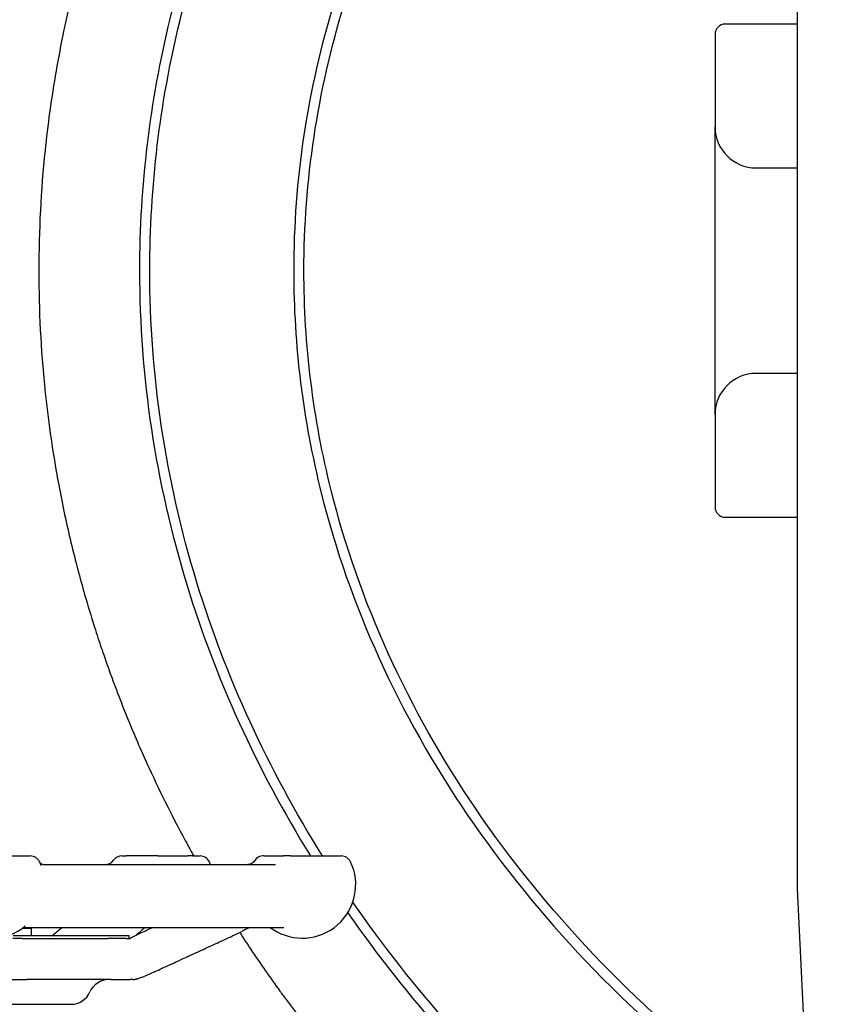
# Model space of a CAD drawing. Header units: inches. Extents: x 36 to 1719, y -84 to 1122.
# Tile 413 of 558: x 1424.87 to 1429.87, y 383.52 to 389.51. Entities that reach past the tile are written whole.
import ezdxf

# ---------------------------------------------------------------- set-up
doc = ezdxf.new("R2010")
doc.units = ezdxf.units.IN
doc.header["$LTSCALE"] = 48
doc.header["$MEASUREMENT"] = 0
doc.layers.add('Visible (ANSI)', color=7, linetype='Continuous', lineweight=30)

msp = doc.modelspace()

# ---------------------------------------------------------------- linework, layer by layer
at = {"layer": 'Visible (ANSI)'}
for p, q in [((1429.59912, 389.78743), (1429.59912, 386.18535)), ((1429.59912, 389.48639), (1429.16162, 389.48639)), ((1429.09912, 389.42389), (1429.09912, 388.86139)), ((1429.09912, 387.11139), (1429.09912, 388.86139)), ((1429.34912, 388.61139), (1429.59912, 388.61139)), ((1429.59912, 387.36139), (1429.34912, 387.36139)), ((1429.09912, 387.11139), (1429.09912, 386.54889)), ((1429.16162, 386.48639), (1429.59912, 386.48639)), ((1429.59912, 386.18535), (1429.59912, 384.22498)), ((1424.46062, 384.42539), (1424.93495, 384.42539)), ((1425.49156, 384.42539), (1425.52042, 384.42539)), ((1425.70949, 384.42539), (1425.52042, 384.42539)), ((1425.70949, 384.42539), (1425.89476, 384.42539)), ((1425.92338, 384.42539), (1425.89476, 384.42539)), ((1425.92338, 384.42539), (1425.96739, 384.42539)), ((1426.35639, 384.42539), (1426.35097, 384.42539)), ((1426.35639, 384.42539), (1426.47535, 384.42539)), ((1426.51771, 384.42539), (1426.47535, 384.42539)), ((1426.51771, 384.42539), (1426.82609, 384.42539)), ((1425.02524, 384.37289), (1426.4269, 384.37289)), ((1429.59912, 384.22498), (1429.68766, 382.37372)), ((1424.88733, 383.98639), (1424.94287, 383.98639)), ((1426.47762, 383.98789), (1424.89693, 383.98789)), ((1424.92836, 383.98789), (1424.92548, 383.98639)), ((1424.94287, 383.93852), (1424.94287, 383.98639)), ((1425.53662, 383.93852), (1424.83072, 383.93852)), ((1425.53662, 383.92305), (1425.53662, 383.93852)), ((1424.88622, 383.92289), (1424.82904, 383.92289)), ((1424.88622, 383.92289), (1425.40815, 383.92289)), ((1424.88622, 383.92289), (1425.40815, 383.92289)), ((1425.517, 383.92289), (1425.40815, 383.92289)), ((1424.67562, 383.67289), (1424.91398, 383.67289)), ((1425.42527, 383.67289), (1424.91398, 383.67289)), ((1425.42527, 383.67289), (1425.54291, 383.67289)), ((1425.55836, 383.67289), (1425.54291, 383.67289)), ((1425.55836, 383.67289), (1425.56921, 383.67289)), ((1424.0158, 383.52289), (1425.18242, 383.52289))]:
    msp.add_line(p, q, dxfattribs=at)
for centre, radius, start, end in [((1429.16162, 389.42389), 0.0625, 90, 180), ((1429.34912, 388.86139), 0.25, 180, 270), ((1429.34912, 387.11139), 0.25, 90, 180), ((1429.16162, 386.54889), 0.0625, 180, 270), ((1424.93495, 384.36289), 0.0625, 25.376934, 90), ((1425.49156, 384.36289), 0.0625, 90, 144.549457), ((1425.96739, 384.36289), 0.0625, 25.376934, 90), ((1426.35099, 384.36289), 0.0625, 90, 147.274302), ((1426.82609, 384.36289), 0.0625, 25.376934, 90), ((1424.69778, 384.25039), 0.325, 20.670713, 25.376934), ((1425.38973, 384.43539), 0.0625, 270, 324.549457), ((1425.73022, 384.25039), 0.325, 22.143221, 25.376934), ((1426.58892, 384.25039), 0.325, 237.004115, 25.376934), ((1424.69778, 384.25039), 0.325, 234.084412, 309.508636), ((1426.37789, 383.92539), 0.0625, 57.004115, 90), ((1425.73022, 384.25039), 0.325, 244.985169, 246.048721), ((1425.41162, 383.54789), 0.125, 90, 156.421822), ((1425.18249, 383.64789), 0.125, 270, 336.421822)]:
    msp.add_arc(centre, radius, start, end, dxfattribs=at)
for points, knots in [([(1426.58644, 392.54889), (1426.58339, 392.54491), (1426.58034, 392.54092), (1426.5773, 392.53694), (1426.5706, 392.52816), (1426.56392, 392.51937), (1426.55726, 392.51057), (1426.51388, 392.45325), (1426.47119, 392.39533), (1426.42925, 392.33685), (1426.42296, 392.3281), (1426.4167, 392.31932), (1426.41045, 392.31054), (1426.36468, 392.24622), (1426.31982, 392.18123), (1426.27594, 392.11566), (1426.23397, 392.05296), (1426.19283, 391.98964), (1426.15256, 391.92571), (1426.14706, 391.91698), (1426.14157, 391.90823), (1426.1361, 391.89947), (1426.09794, 391.83837), (1426.06057, 391.77672), (1426.02401, 391.71455), (1426.01895, 391.70593), (1426.0139, 391.69731), (1426.00887, 391.68868), (1425.9712, 391.62404), (1425.93441, 391.55884), (1425.89853, 391.49308), (1425.89312, 391.48316), (1425.88773, 391.47322), (1425.88235, 391.46327), (1425.84984, 391.40306), (1425.81809, 391.34238), (1425.78714, 391.2813), (1425.78309, 391.27331), (1425.77905, 391.2653), (1425.77503, 391.25729), (1425.74223, 391.192), (1425.71036, 391.12625), (1425.67946, 391.06012), (1425.67587, 391.05242), (1425.67228, 391.04471), (1425.66871, 391.037), (1425.63814, 390.97101), (1425.60853, 390.90464), (1425.57993, 390.83798), (1425.54759, 390.7626), (1425.51635, 390.6864), (1425.48632, 390.60958), (1425.48352, 390.60242), (1425.48073, 390.59525), (1425.47795, 390.58807), (1425.45124, 390.51912), (1425.42552, 390.44968), (1425.40085, 390.37989), (1425.39848, 390.37319), (1425.39612, 390.36649), (1425.39377, 390.35978), (1425.3697, 390.29107), (1425.34665, 390.22205), (1425.32468, 390.15285), (1425.29945, 390.07339), (1425.2755, 389.99331), (1425.25292, 389.91275), (1425.25141, 389.90735), (1425.2499, 389.90194), (1425.2484, 389.89653), (1425.22809, 389.82343), (1425.2089, 389.74996), (1425.19089, 389.67624), (1425.18973, 389.67149), (1425.18857, 389.66673), (1425.18742, 389.66198), (1425.16968, 389.58874), (1425.1531, 389.51528), (1425.1377, 389.44171), (1425.10429, 389.2821), (1425.07625, 389.12113), (1425.05375, 388.95897), (1425.0533, 388.95572), (1425.05285, 388.95247), (1425.05241, 388.94922), (1425.04183, 388.87222), (1425.03251, 388.79495), (1425.02445, 388.71743), (1424.99932, 388.47569), (1424.98651, 388.22975), (1424.98651, 387.98639)], [0.884133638, 0.884133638, 0.884133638, 0.884133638, 0.884381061, 0.884381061, 0.884381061, 0.884925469, 0.884925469, 0.884925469, 0.888469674, 0.888469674, 0.888469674, 0.889000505, 0.889000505, 0.889000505, 0.892888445, 0.892888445, 0.892888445, 0.89660663, 0.89660663, 0.89660663, 0.897114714, 0.897114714, 0.897114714, 0.90065937, 0.90065937, 0.90065937, 0.901150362, 0.901150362, 0.901150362, 0.904826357, 0.904826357, 0.904826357, 0.905380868, 0.905380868, 0.905380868, 0.908736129, 0.908736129, 0.908736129, 0.909175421, 0.909175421, 0.909175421, 0.912756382, 0.912756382, 0.912756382, 0.913173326, 0.913173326, 0.913173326, 0.9167421, 0.9167421, 0.9167421, 0.920777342, 0.920777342, 0.920777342, 0.921153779, 0.921153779, 0.921153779, 0.924770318, 0.924770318, 0.924770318, 0.925117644, 0.925117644, 0.925117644, 0.928674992, 0.928674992, 0.928674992, 0.932759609, 0.932759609, 0.932759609, 0.933033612, 0.933033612, 0.933033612, 0.936737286, 0.936737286, 0.936737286, 0.936976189, 0.936976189, 0.936976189, 0.940653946, 0.940653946, 0.940653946, 0.94863277, 0.94863277, 0.94863277, 0.94879269, 0.94879269, 0.94879269, 0.952580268, 0.952580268, 0.952580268, 0.964391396, 0.964391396, 0.964391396, 0.964391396]), ([(1427.37622, 392.54888), (1426.8298, 391.91718), (1426.39287, 391.21551), (1425.96409, 390.15961), (1425.86111, 389.84103), (1425.66101, 389.01492), (1425.59912, 388.50069), (1425.59912, 387.98639)], [-0.59234996, -0.59234996, -0.59234996, -0.59234996, -0.30592245, -0.30592245, -0.18621098, -0.18621098, 0, 0, 0, 0]), ([(1425.66162, 387.98639), (1425.66162, 388.49569), (1425.7229, 389.00495), (1425.92111, 389.82327), (1426.02313, 390.1389), (1426.45458, 391.20138), (1426.90019, 391.91143), (1427.45911, 392.54889)], [0, 0, 0, 0, 0.18621098, 0.18621098, 0.30592245, 0.30592245, 0.59859422, 0.59859422, 0.59859422, 0.59859422]), ([(1426.20843, 383.95963), (1426.23086, 383.925), (1426.25354, 383.89057), (1426.27646, 383.85634), (1426.33373, 383.7708), (1426.39273, 383.68613), (1426.4534, 383.60243), (1426.4597, 383.59374), (1426.46602, 383.58506), (1426.47236, 383.57638), (1426.53613, 383.4891), (1426.60163, 383.40299), (1426.6687, 383.3182), (1426.67568, 383.30937), (1426.68269, 383.30055), (1426.68971, 383.29174), (1426.83203, 383.11325), (1426.98134, 382.94059), (1427.13655, 382.77427), (1427.14476, 382.76548), (1427.15298, 382.7567), (1427.16122, 382.74795), (1427.23559, 382.66889), (1427.31129, 382.59128), (1427.3882, 382.51516), (1427.39677, 382.50667), (1427.40536, 382.49821), (1427.41397, 382.48976), (1427.50636, 382.39902), (1427.60045, 382.31044), (1427.69601, 382.22408), (1427.77104, 382.15626), (1427.84726, 382.08955), (1427.92459, 382.024), (1427.93318, 382.01672), (1427.94178, 382.00945), (1427.9504, 382.0022), (1427.95773, 381.99602), (1427.96508, 381.98985), (1427.97244, 381.9837), (1428.05004, 381.91877), (1428.12873, 381.85499), (1428.20842, 381.79241), (1428.21709, 381.7856), (1428.22577, 381.77881), (1428.23446, 381.77203), (1428.41972, 381.62753), (1428.61031, 381.48948), (1428.80501, 381.35829), (1428.81413, 381.35215), (1428.82326, 381.34602), (1428.83239, 381.33991), (1428.92635, 381.27703), (1429.02121, 381.21577), (1429.11687, 381.15613), (1429.12608, 381.15039), (1429.13529, 381.14466), (1429.14452, 381.13895), (1429.24231, 381.0784), (1429.3409, 381.01954), (1429.44018, 380.96239), (1429.53975, 380.90507), (1429.64033, 380.84928), (1429.74181, 380.79503), (1429.7506, 380.79034), (1429.7594, 380.78565), (1429.7682, 380.78098), (1429.86238, 380.73097), (1429.95734, 380.68229), (1430.05299, 380.63496), (1430.06158, 380.63071), (1430.07017, 380.62647), (1430.07877, 380.62224), (1430.2808, 380.52292), (1430.48591, 380.42959), (1430.69334, 380.34236), (1430.70148, 380.33893), (1430.70963, 380.33551), (1430.71778, 380.33211), (1430.7673, 380.31142), (1430.81694, 380.29107), (1430.8667, 380.27108), (1430.91827, 380.25036), (1430.96996, 380.23001), (1431.02177, 380.21003), (1431.02957, 380.20703), (1431.03737, 380.20403), (1431.04517, 380.20104), (1431.09324, 380.18262), (1431.14141, 380.16453), (1431.18967, 380.14675), (1431.25694, 380.12197), (1431.32439, 380.09781), (1431.39199, 380.07428), (1431.49191, 380.03949), (1431.59236, 380.006), (1431.69326, 379.97381), (1431.69996, 379.97167), (1431.70667, 379.96953), (1431.71338, 379.9674), (1431.8203, 379.93349), (1431.92772, 379.90105), (1432.03556, 379.87007), (1432.04173, 379.86829), (1432.0479, 379.86653), (1432.05407, 379.86476), (1432.27822, 379.80075), (1432.50412, 379.74308), (1432.73139, 379.6917), (1432.73647, 379.69055), (1432.74155, 379.6894), (1432.74664, 379.68826), (1432.85885, 379.66304), (1432.97138, 379.63935), (1433.08414, 379.6172), (1433.08871, 379.6163), (1433.09327, 379.61541), (1433.09783, 379.61451), (1433.22011, 379.59063), (1433.34267, 379.56855), (1433.4654, 379.54826), (1433.57016, 379.53095), (1433.67516, 379.51492), (1433.78035, 379.50019), (1433.78376, 379.49971), (1433.78716, 379.49924), (1433.79057, 379.49876), (1433.90113, 379.48337), (1434.01191, 379.46939), (1434.12287, 379.45685), (1434.12566, 379.45653), (1434.12844, 379.45622), (1434.13122, 379.4559), (1434.3575, 379.43046), (1434.58451, 379.41094), (1434.8119, 379.39732), (1434.8134, 379.39723), (1434.81491, 379.39714), (1434.81641, 379.39705), (1434.93011, 379.39028), (1435.0439, 379.38499), (1435.15774, 379.38118), (1435.15858, 379.38115), (1435.15943, 379.38112), (1435.16028, 379.38109), (1435.30618, 379.37623), (1435.45216, 379.3738), (1435.59812, 379.37379), (1435.68172, 379.37378), (1435.76533, 379.37457), (1435.84893, 379.37615), (1435.8494, 379.37616), (1435.84988, 379.37617), (1435.85036, 379.37618), (1435.96465, 379.37836), (1436.07893, 379.38202), (1436.19314, 379.38718), (1436.19425, 379.38723), (1436.19536, 379.38728), (1436.19647, 379.38733), (1436.42457, 379.39768), (1436.65238, 379.41397), (1436.87948, 379.43619), (1436.88186, 379.43642), (1436.88423, 379.43665), (1436.88661, 379.43689), (1436.9982, 379.44787), (1437.10961, 379.46028), (1437.22082, 379.47412), (1437.22387, 379.4745), (1437.22692, 379.47488), (1437.22996, 379.47527), (1437.39643, 379.49611), (1437.56255, 379.52018), (1437.72813, 379.54748), (1437.78493, 379.55685), (1437.84169, 379.5666), (1437.8984, 379.57674), (1437.90266, 379.5775), (1437.90692, 379.57826), (1437.91117, 379.57903), (1438.01907, 379.59842), (1438.12678, 379.61921), (1438.23425, 379.6414), (1438.23896, 379.64237), (1438.24366, 379.64335), (1438.24837, 379.64432), (1438.46604, 379.68952), (1438.68268, 379.74046), (1438.89779, 379.79713), (1438.90341, 379.79862), (1438.90904, 379.8001), (1438.91466, 379.80159), (1439.01835, 379.82907), (1439.12169, 379.85788), (1439.22461, 379.88803), (1439.23077, 379.88984), (1439.23693, 379.89165), (1439.24309, 379.89346), (1439.43114, 379.94887), (1439.61779, 380.00873), (1439.80267, 380.07303), (1439.82403, 380.08046), (1439.84539, 380.08796), (1439.86672, 380.09551), (1439.87411, 380.09813), (1439.8815, 380.10075), (1439.88888, 380.10338), (1439.92883, 380.11762), (1439.96873, 380.13207), (1440.00857, 380.14675), (1440.0665, 380.16809), (1440.1243, 380.18989), (1440.18196, 380.21215), (1440.18984, 380.21519), (1440.19772, 380.21825), (1440.2056, 380.22131), (1440.24762, 380.23764), (1440.28956, 380.25421), (1440.33143, 380.27103), (1440.48886, 380.3343), (1440.64511, 380.40104), (1440.79985, 380.47124), (1440.80824, 380.47504), (1440.81663, 380.47886), (1440.82502, 380.48269), (1440.91773, 380.52502), (1441.0099, 380.56859), (1441.10144, 380.6134), (1441.10999, 380.61758), (1441.11854, 380.62178), (1441.12709, 380.62599), (1441.32118, 380.7216), (1441.51244, 380.82276), (1441.70021, 380.92932), (1441.70922, 380.93444), (1441.71822, 380.93956), (1441.72721, 380.9447), (1441.73626, 380.94987), (1441.74531, 380.95506), (1441.75434, 380.96025), (1441.83545, 381.0069), (1441.91612, 381.0547), (1441.99626, 381.10362), (1442.00553, 381.10928), (1442.01479, 381.11495), (1442.02405, 381.12064), (1442.2087, 381.23415), (1442.3905, 381.35368), (1442.56844, 381.47899), (1442.57765, 381.48548), (1442.58685, 381.49198), (1442.59603, 381.49849), (1442.67938, 381.5576), (1442.76187, 381.61799), (1442.84341, 381.67961), (1442.85244, 381.68643), (1442.86145, 381.69327), (1442.87046, 381.70012), (1442.99097, 381.79185), (1443.10937, 381.88629), (1443.22534, 381.98332), (1443.2734, 382.02352), (1443.32105, 382.06417), (1443.36826, 382.10526), (1443.37697, 382.11284), (1443.38566, 382.12043), (1443.39434, 382.12804), (1443.4296, 382.15895), (1443.46462, 382.1901), (1443.49938, 382.2215), (1443.53891, 382.2572), (1443.5782, 382.29328), (1443.61721, 382.32974), (1443.62585, 382.3378), (1443.63447, 382.34589), (1443.64307, 382.35399), (1443.79622, 382.49817), (1443.94517, 382.64816), (1444.08901, 382.80368), (1444.09679, 382.81209), (1444.10455, 382.82052), (1444.1123, 382.82896), (1444.17961, 382.9023), (1444.24578, 382.97685), (1444.31072, 383.05257), (1444.31785, 383.06089), (1444.32497, 383.06923), (1444.33207, 383.07758), (1444.47306, 383.24325), (1444.60823, 383.41465), (1444.73593, 383.59016), (1444.7419, 383.59836), (1444.74785, 383.60657), (1444.75379, 383.61479), (1444.81139, 383.69457), (1444.86749, 383.77523), (1444.92202, 383.85669), (1444.92662, 383.86356), (1444.93122, 383.87045), (1444.9358, 383.87734), (1444.94167, 383.88616), (1444.94752, 383.895), (1444.95335, 383.90384), (1445.07515, 384.08854), (1445.19016, 384.27922), (1445.29719, 384.47508), (1445.30228, 384.48441), (1445.30736, 384.49375), (1445.31242, 384.5031), (1445.31358, 384.50523), (1445.31473, 384.50737), (1445.31588, 384.5095), (1445.36502, 384.6005), (1445.41244, 384.69259), (1445.45803, 384.78569), (1445.4624, 384.79462), (1445.46676, 384.80356), (1445.4711, 384.81251), (1445.56828, 385.01293), (1445.65699, 385.21796), (1445.73638, 385.42661), (1445.73916, 385.43393), (1445.74193, 385.44125), (1445.74469, 385.44857), (1445.78292, 385.55), (1445.81895, 385.65227), (1445.8527, 385.75526), (1445.85477, 385.76158), (1445.85683, 385.7679), (1445.85889, 385.77423), (1445.86415, 385.79043), (1445.86935, 385.80666), (1445.8745, 385.8229), (1445.93717, 386.02055), (1445.99184, 386.22214), (1446.03753, 386.42513), (1446.03849, 386.42939), (1446.03945, 386.43366), (1446.0404, 386.43792), (1446.06454, 386.54606), (1446.08617, 386.65473), (1446.10527, 386.76379), (1446.10591, 386.76745), (1446.10654, 386.77111), (1446.10718, 386.77477), (1446.13658, 386.94427), (1446.15985, 387.11473), (1446.17688, 387.28569), (1446.1771, 387.28793), (1446.17733, 387.29018), (1446.17755, 387.29243), (1446.18326, 387.35029), (1446.18825, 387.40821), (1446.19253, 387.46617), (1446.19266, 387.46784), (1446.19278, 387.46952), (1446.1929, 387.4712), (1446.20159, 387.59002), (1446.20728, 387.70901), (1446.20995, 387.828), (1446.20996, 387.8285), (1446.20997, 387.829), (1446.20998, 387.82949), (1446.21118, 387.8835), (1446.21176, 387.93751), (1446.21172, 387.9915), (1446.21172, 387.99728), (1446.21171, 388.00305), (1446.21169, 388.00883), (1446.21131, 388.12812), (1446.2079, 388.24768), (1446.20144, 388.36736), (1446.20136, 388.36882), (1446.20128, 388.37028), (1446.2012, 388.37174), (1446.19802, 388.42992), (1446.19412, 388.48813), (1446.18949, 388.54635), (1446.1893, 388.54867), (1446.18912, 388.55098), (1446.18893, 388.55329), (1446.17953, 388.67004), (1446.16718, 388.78701), (1446.15199, 388.90329), (1446.15144, 388.90745), (1446.15089, 388.91161), (1446.15034, 388.91577), (1446.14303, 388.971), (1446.13506, 389.0261), (1446.12647, 389.08104), (1446.12571, 389.08588), (1446.12495, 389.09072), (1446.12418, 389.09556), (1446.10615, 389.20929), (1446.08541, 389.32234), (1446.06203, 389.4346), (1446.06088, 389.44011), (1446.05973, 389.44562), (1446.05857, 389.45112), (1446.04735, 389.50434), (1446.03554, 389.55739), (1446.02315, 389.61024), (1446.02181, 389.61594), (1446.02047, 389.62164), (1446.01912, 389.62734), (1445.99273, 389.7387), (1445.96374, 389.84919), (1445.93227, 389.95872), (1445.93053, 389.96476), (1445.92879, 389.97079), (1445.92704, 389.97682), (1445.91203, 390.02857), (1445.89645, 390.08011), (1445.88033, 390.13141), (1445.87841, 390.13754), (1445.87647, 390.14367), (1445.87453, 390.1498), (1445.87401, 390.15144), (1445.87349, 390.15308), (1445.87297, 390.15471), (1445.82083, 390.31875), (1445.7628, 390.4814), (1445.69909, 390.64219), (1445.6964, 390.64897), (1445.6937, 390.65575), (1445.69099, 390.66253), (1445.64891, 390.76783), (1445.6044, 390.87231), (1445.55753, 390.97587), (1445.55409, 390.98345), (1445.55065, 390.99103), (1445.54719, 390.99861), (1445.47538, 391.15589), (1445.398, 391.31121), (1445.31589, 391.46327), (1445.28798, 391.51495), (1445.25953, 391.56625), (1445.23056, 391.61717), (1445.22537, 391.62629), (1445.22016, 391.63539), (1445.21494, 391.64449), (1445.16062, 391.73907), (1445.1045, 391.83228), (1445.04671, 391.92408), (1445.04103, 391.9331), (1445.03533, 391.9421), (1445.02962, 391.95109), (1444.99405, 392.00711), (1444.95785, 392.06259), (1444.92106, 392.11752), (1444.83054, 392.25268), (1444.73583, 392.38543), (1444.63728, 392.51546), (1444.63092, 392.52385), (1444.62454, 392.53223), (1444.61815, 392.5406), (1444.61603, 392.54336), (1444.61392, 392.54613), (1444.6118, 392.54889)], [0.0336355, 0.0336355, 0.0336355, 0.0336355, 0.03566856, 0.03566856, 0.03566856, 0.04074991, 0.04074991, 0.04074991, 0.04127777, 0.04127777, 0.04127777, 0.04658914, 0.04658914, 0.04658914, 0.04714254, 0.04714254, 0.04714254, 0.05835988, 0.05835988, 0.05835988, 0.05895287, 0.05895287, 0.05895287, 0.06430664, 0.06430664, 0.06430664, 0.06490359, 0.06490359, 0.06490359, 0.07131341, 0.07131341, 0.07131341, 0.07634635, 0.07634635, 0.07634635, 0.0769054, 0.0769054, 0.0769054, 0.07738144, 0.07738144, 0.07738144, 0.08240309, 0.08240309, 0.08240309, 0.08294936, 0.08294936, 0.08294936, 0.09459269, 0.09459269, 0.09459269, 0.09513789, 0.09513789, 0.09513789, 0.10074582, 0.10074582, 0.10074582, 0.10128573, 0.10128573, 0.10128573, 0.10700963, 0.10700963, 0.10700963, 0.11275034, 0.11275034, 0.11275034, 0.11324744, 0.11324744, 0.11324744, 0.11856647, 0.11856647, 0.11856647, 0.11904401, 0.11904401, 0.11904401, 0.13026344, 0.13026344, 0.13026344, 0.13070397, 0.13070397, 0.13070397, 0.13337959, 0.13337959, 0.13337959, 0.13615218, 0.13615218, 0.13615218, 0.13656938, 0.13656938, 0.13656938, 0.1391401, 0.1391401, 0.1391401, 0.14272373, 0.14272373, 0.14272373, 0.1480209, 0.1480209, 0.1480209, 0.14837299, 0.14837299, 0.14837299, 0.15398262, 0.15398262, 0.15398262, 0.15430347, 0.15430347, 0.15430347, 0.16595779, 0.16595779, 0.16595779, 0.16621847, 0.16621847, 0.16621847, 0.17197128, 0.17197128, 0.17197128, 0.17220403, 0.17220403, 0.17220403, 0.17844119, 0.17844119, 0.17844119, 0.18376497, 0.18376497, 0.18376497, 0.18393727, 0.18393727, 0.18393727, 0.18953187, 0.18953187, 0.18953187, 0.18967211, 0.18967211, 0.18967211, 0.20107999, 0.20107999, 0.20107999, 0.2011554, 0.2011554, 0.2011554, 0.20685941, 0.20685941, 0.20685941, 0.20690187, 0.20690187, 0.20690187, 0.21421232, 0.21421232, 0.21421232, 0.21839931, 0.21839931, 0.21839931, 0.21842317, 0.21842317, 0.21842317, 0.22414734, 0.22414734, 0.22414734, 0.22420302, 0.22420302, 0.22420302, 0.23563542, 0.23563542, 0.23563542, 0.23575502, 0.23575502, 0.23575502, 0.24137307, 0.24137307, 0.24137307, 0.24152707, 0.24152707, 0.24152707, 0.2499373, 0.2499373, 0.2499373, 0.25282253, 0.25282253, 0.25282253, 0.25303913, 0.25303913, 0.25303913, 0.25852898, 0.25852898, 0.25852898, 0.25876952, 0.25876952, 0.25876952, 0.26989104, 0.26989104, 0.26989104, 0.27018179, 0.27018179, 0.27018179, 0.2755452, 0.2755452, 0.2755452, 0.27586635, 0.27586635, 0.27586635, 0.28567132, 0.28567132, 0.28567132, 0.28680447, 0.28680447, 0.28680447, 0.28719684, 0.28719684, 0.28719684, 0.28931959, 0.28931959, 0.28931959, 0.29240651, 0.29240651, 0.29240651, 0.29282836, 0.29282836, 0.29282836, 0.29507964, 0.29507964, 0.29507964, 0.30354616, 0.30354616, 0.30354616, 0.30400537, 0.30400537, 0.30400537, 0.30908381, 0.30908381, 0.30908381, 0.30955834, 0.30955834, 0.30955834, 0.32033946, 0.32033946, 0.32033946, 0.32085665, 0.32085665, 0.32085665, 0.32137744, 0.32137744, 0.32137744, 0.32605172, 0.32605172, 0.32605172, 0.32659249, 0.32659249, 0.32659249, 0.33737949, 0.33737949, 0.33737949, 0.33793762, 0.33793762, 0.33793762, 0.34300169, 0.34300169, 0.34300169, 0.34356233, 0.34356233, 0.34356233, 0.35106694, 0.35106694, 0.35106694, 0.35417682, 0.35417682, 0.35417682, 0.35475044, 0.35475044, 0.35475044, 0.35708131, 0.35708131, 0.35708131, 0.35973214, 0.35973214, 0.35973214, 0.36031871, 0.36031871, 0.36031871, 0.37075509, 0.37075509, 0.37075509, 0.37131955, 0.37131955, 0.37131955, 0.37622199, 0.37622199, 0.37622199, 0.37676062, 0.37676062, 0.37676062, 0.38744916, 0.38744916, 0.38744916, 0.38794875, 0.38794875, 0.38794875, 0.39279609, 0.39279609, 0.39279609, 0.39320532, 0.39320532, 0.39320532, 0.39372884, 0.39372884, 0.39372884, 0.40465822, 0.40465822, 0.40465822, 0.40517867, 0.40517867, 0.40517867, 0.40529741, 0.40529741, 0.40529741, 0.41035956, 0.41035956, 0.41035956, 0.4108452, 0.4108452, 0.4108452, 0.42172023, 0.42172023, 0.42172023, 0.42210154, 0.42210154, 0.42210154, 0.4273815, 0.4273815, 0.4273815, 0.4277056, 0.4277056, 0.4277056, 0.42853567, 0.42853567, 0.42853567, 0.43863869, 0.43863869, 0.43863869, 0.43885089, 0.43885089, 0.43885089, 0.44423112, 0.44423112, 0.44423112, 0.44441151, 0.44441151, 0.44441151, 0.45277077, 0.45277077, 0.45277077, 0.45288061, 0.45288061, 0.45288061, 0.45570967, 0.45570967, 0.45570967, 0.4557915, 0.4557915, 0.4557915, 0.46159172, 0.46159172, 0.46159172, 0.46161608, 0.46161608, 0.46161608, 0.46424878, 0.46424878, 0.46424878, 0.46453046, 0.46453046, 0.46453046, 0.47034604, 0.47034604, 0.47034604, 0.47041699, 0.47041699, 0.47041699, 0.47324428, 0.47324428, 0.47324428, 0.47335656, 0.47335656, 0.47335656, 0.47902629, 0.47902629, 0.47902629, 0.47922909, 0.47922909, 0.47922909, 0.48192352, 0.48192352, 0.48192352, 0.48216098, 0.48216098, 0.48216098, 0.48774154, 0.48774154, 0.48774154, 0.48801533, 0.48801533, 0.48801533, 0.49066286, 0.49066286, 0.49066286, 0.49094865, 0.49094865, 0.49094865, 0.49653133, 0.49653133, 0.49653133, 0.496839, 0.496839, 0.496839, 0.49947929, 0.49947929, 0.49947929, 0.49979497, 0.49979497, 0.49979497, 0.49987938, 0.49987938, 0.49987938, 0.50833268, 0.50833268, 0.50833268, 0.50868936, 0.50868936, 0.50868936, 0.51423045, 0.51423045, 0.51423045, 0.51463629, 0.51463629, 0.51463629, 0.52306349, 0.52306349, 0.52306349, 0.52592741, 0.52592741, 0.52592741, 0.52644046, 0.52644046, 0.52644046, 0.53177537, 0.53177537, 0.53177537, 0.53229959, 0.53229959, 0.53229959, 0.53556516, 0.53556516, 0.53556516, 0.54360042, 0.54360042, 0.54360042, 0.54411893, 0.54411893, 0.54411893, 0.54429032, 0.54429032, 0.54429032, 0.54429032]), ([(1428.68085, 392.54885), (1428.32072, 392.2171), (1427.9997, 391.85934), (1427.29976, 390.90122), (1426.98195, 390.27351), (1426.61962, 389.08774), (1426.53662, 388.53709), (1426.53662, 387.98639)], [2.440284, 2.440284, 2.440284, 2.440284, 2.6248865, 2.6248865, 2.90825932, 2.90825932, 3.14159265, 3.14159265, 3.14159265, 3.14159265]), ([(1426.59912, 387.98639), (1426.59912, 388.53084), (1426.68116, 389.07525), (1427.03958, 390.24823), (1427.35409, 390.86964), (1428.06045, 391.83655), (1428.3958, 392.2069), (1428.77358, 392.54889)], [-3.14159265, -3.14159265, -3.14159265, -3.14159265, -2.90825932, -2.90825932, -2.6248865, -2.6248865, -2.43164993, -2.43164993, -2.43164993, -2.43164993]), ([(1426.59912, 387.98639), (1426.59912, 388.53084), (1426.68116, 389.07525), (1427.03958, 390.24823), (1427.35409, 390.86964), (1428.06044, 391.83654), (1428.39577, 392.20688), (1428.77354, 392.54886)], [-3.14159265, -3.14159265, -3.14159265, -3.14159265, -2.90825932, -2.90825932, -2.6248865, -2.6248865, -2.43165602, -2.43165602, -2.43165602, -2.43165602]), ([(1426.86561, 384.07991), (1427.22499, 383.56417), (1427.65331, 383.08435), (1428.72871, 382.12168), (1429.40307, 381.66071), (1430.96336, 380.84968), (1431.86528, 380.5209), (1433.7274, 380.0897), (1434.68602, 379.98304), (1436.67084, 379.99015), (1437.69678, 380.12034), (1439.63668, 380.61971), (1440.55233, 380.98412), (1442.23391, 381.93473), (1442.99545, 382.52646), (1444.22682, 383.85217), (1444.70928, 384.57769), (1445.3503, 386.05689), (1445.53403, 386.80157), (1445.631, 388.24427), (1445.56528, 388.94043), (1445.21678, 390.2901), (1444.93403, 390.9432), (1444.34147, 391.89958), (1444.09536, 392.23281), (1443.82198, 392.5488)], [-5.7866175, -5.7866175, -5.7866175, -5.7866175, -5.5678452, -5.5678452, -5.3015274, -5.3015274, -5.0017533, -5.0017533, -4.7077855, -4.7077855, -4.3927688, -4.3927688, -4.0838869, -4.0838869, -3.7672065, -3.7672065, -3.466689, -3.466689, -3.1938267, -3.1938267, -2.9434016, -2.9434016, -2.6925334, -2.6925334, -2.5492427, -2.5492427, -2.5492427, -2.5492427]), ([(1443.7391, 392.5488), (1444.02468, 392.22312), (1444.28083, 391.87878), (1444.87775, 390.91537), (1445.15791, 390.26813), (1445.50313, 388.93114), (1445.56819, 388.24178), (1445.47216, 386.81304), (1445.29023, 386.07546), (1444.65493, 384.60947), (1444.17655, 383.88989), (1442.95437, 382.57407), (1442.19798, 381.98621), (1440.52662, 381.04138), (1439.61606, 380.67893), (1437.68634, 380.18219), (1436.66552, 380.05263), (1434.69056, 380.04556), (1433.7367, 380.1517), (1431.88427, 380.58066), (1430.98727, 380.90769), (1429.43625, 381.7139), (1428.76625, 382.17196), (1427.68915, 383.13616), (1427.25704, 383.6224), (1426.89641, 384.14517)], [2.5429984, 2.5429984, 2.5429984, 2.5429984, 2.6925334, 2.6925334, 2.9434016, 2.9434016, 3.1938267, 3.1938267, 3.466689, 3.466689, 3.7672065, 3.7672065, 4.0838869, 4.0838869, 4.3927688, 4.3927688, 4.7077855, 4.7077855, 5.0017533, 5.0017533, 5.3015274, 5.3015274, 5.5678452, 5.5678452, 5.7908223, 5.7908223, 5.7908223, 5.7908223]), ([(1424.98651, 387.98639), (1424.98651, 387.98551), (1424.98651, 387.98464), (1424.98651, 387.98376), (1424.9866, 387.74531), (1424.9988, 387.50656), (1425.02305, 387.26894), (1425.02336, 387.26586), (1425.02368, 387.26278), (1425.024, 387.25971), (1425.04217, 387.0839), (1425.06693, 386.90871), (1425.09813, 386.73473), (1425.09884, 386.73074), (1425.09956, 386.72675), (1425.10028, 386.72276), (1425.11026, 386.66769), (1425.12087, 386.61274), (1425.13213, 386.55793), (1425.133, 386.55367), (1425.13388, 386.54942), (1425.13476, 386.54516), (1425.15827, 386.43172), (1425.18452, 386.31888), (1425.21343, 386.2068), (1425.21474, 386.20171), (1425.21606, 386.19662), (1425.21738, 386.19154), (1425.23121, 386.1384), (1425.24564, 386.08543), (1425.26065, 386.03266), (1425.26225, 386.02705), (1425.26385, 386.02144), (1425.26546, 386.01584), (1425.28449, 385.94958), (1425.30442, 385.88368), (1425.3252, 385.8183)], [0.964391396, 0.964391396, 0.964391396, 0.964391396, 0.964434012, 0.964434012, 0.964434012, 0.976006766, 0.976006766, 0.976006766, 0.976156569, 0.976156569, 0.976156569, 0.984719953, 0.984719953, 0.984719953, 0.984916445, 0.984916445, 0.984916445, 0.987627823, 0.987627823, 0.987627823, 0.987838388, 0.987838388, 0.987838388, 0.99345248, 0.99345248, 0.99345248, 0.993707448, 0.993707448, 0.993707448, 0.996370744, 0.996370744, 0.996370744, 0.996653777, 0.996653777, 0.996653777, 1, 1, 1, 1]), ([(1425.59912, 387.98639), (1425.59912, 387.34259), (1425.69637, 386.699), (1426.06135, 385.50332), (1426.31527, 384.94813), (1426.63857, 384.4254)], [-6.28318531, -6.28318531, -6.28318531, -6.28318531, -6.05008592, -6.05008592, -5.8347456, -5.8347456, -5.8347456, -5.8347456]), ([(1426.71217, 384.4254), (1426.38181, 384.95335), (1426.12318, 385.51485), (1425.75791, 386.71148), (1425.66162, 387.34884), (1425.66162, 387.98639)], [5.83018614, 5.83018614, 5.83018614, 5.83018614, 6.05008592, 6.05008592, 6.28318531, 6.28318531, 6.28318531, 6.28318531]), ([(1426.53662, 387.98639), (1426.53662, 387.53248), (1426.59292, 387.07859), (1426.87535, 385.95053), (1427.17649, 385.2881), (1428.01749, 384.05327), (1428.56017, 383.48223), (1429.35179, 382.86681), (1429.51082, 382.75181), (1429.67492, 382.6414)], [-3.14159265, -3.14159265, -3.14159265, -3.14159265, -2.94926856, -2.94926856, -2.65445302, -2.65445302, -2.35596365, -2.35596365, -2.28414964, -2.28414964, -2.28414964, -2.28414964]), ([(1429.67119, 382.7194), (1429.5219, 382.82099), (1429.37693, 382.92643), (1428.60329, 383.52787), (1428.06521, 384.09423), (1427.23203, 385.31757), (1426.93411, 385.97319), (1426.65477, 387.08889), (1426.59912, 387.53764), (1426.59912, 387.98639)], [2.28983978, 2.28983978, 2.28983978, 2.28983978, 2.35596365, 2.35596365, 2.65445302, 2.65445302, 2.94926856, 2.94926856, 3.14159265, 3.14159265, 3.14159265, 3.14159265]), ([(1429.67113, 382.71944), (1429.52186, 382.82102), (1429.37691, 382.92644), (1428.60329, 383.52787), (1428.06521, 384.09423), (1427.23203, 385.31757), (1426.93411, 385.97319), (1426.65477, 387.08889), (1426.59912, 387.53764), (1426.59912, 387.98639)], [2.28984858, 2.28984858, 2.28984858, 2.28984858, 2.35596365, 2.35596365, 2.65445302, 2.65445302, 2.94926856, 2.94926856, 3.14159265, 3.14159265, 3.14159265, 3.14159265]), ([(1425.3252, 385.8183), (1425.33908, 385.77462), (1425.35337, 385.73107), (1425.36806, 385.68765), (1425.37025, 385.68119), (1425.37244, 385.67474), (1425.37464, 385.66829), (1425.39193, 385.61766), (1425.40978, 385.56721), (1425.42816, 385.51695), (1425.43067, 385.51008), (1425.4332, 385.50321), (1425.43573, 385.49635), (1425.47505, 385.38982), (1425.5168, 385.28419), (1425.56089, 385.17959), (1425.56416, 385.17184), (1425.56743, 385.16409), (1425.57073, 385.15636), (1425.59114, 385.10837), (1425.61204, 385.0606), (1425.63343, 385.01307), (1425.6371, 385.00491), (1425.64078, 384.99676), (1425.64448, 384.98861), (1425.71618, 384.83071), (1425.79318, 384.67538), (1425.87506, 384.52305), (1425.87749, 384.51853), (1425.87992, 384.51402), (1425.88236, 384.5095), (1425.88477, 384.50503), (1425.8872, 384.50055), (1425.88962, 384.49608), (1425.90244, 384.47244), (1425.91538, 384.44888), (1425.92844, 384.42539)], [0, 0, 0, 0, 0.002235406, 0.002235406, 0.002235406, 0.002567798, 0.002567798, 0.002567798, 0.005176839, 0.005176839, 0.005176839, 0.0055336, 0.0055336, 0.0055336, 0.011069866, 0.011069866, 0.011069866, 0.011479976, 0.011479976, 0.011479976, 0.014023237, 0.014023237, 0.014023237, 0.014459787, 0.014459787, 0.014459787, 0.022921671, 0.022921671, 0.022921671, 0.023172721, 0.023172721, 0.023172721, 0.023421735, 0.023421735, 0.023421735, 0.024737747, 0.024737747, 0.024737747, 0.024737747]), ([(1424.9942, 384.38366), (1424.99427, 384.3836), (1424.99434, 384.38354), (1424.99577, 384.38231), (1424.99781, 384.38072), (1425.00415, 384.37722), (1425.00855, 384.37528), (1425.01756, 384.37334), (1425.0213, 384.37289), (1425.02524, 384.37289)], [0.416667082, 0.416667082, 0.416667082, 0.416667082, 0.418381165, 0.418381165, 0.451270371, 0.451270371, 0.484674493, 0.484674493, 0.504153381, 0.504153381, 0.504153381, 0.504153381]), ([(1426.29841, 384.39668), (1426.2956, 384.3923), (1426.29257, 384.3889), (1426.28657, 384.38335), (1426.28358, 384.38121), (1426.27775, 384.37778), (1426.2749, 384.3765), (1426.26942, 384.37455), (1426.26677, 384.3739), (1426.26176, 384.37307), (1426.25938, 384.37289), (1426.25718, 384.37289)], [0.67900898, 0.67900898, 0.67900898, 0.67900898, 0.71629003, 0.71629003, 0.75357109, 0.75357109, 0.79085214, 0.79085214, 0.82813319, 0.82813319, 0.86541425, 0.86541425, 0.86541425, 0.86541425]), ([(1424.89693, 383.98789), (1424.89352, 383.98789), (1424.8911, 383.98757), (1424.88894, 383.98718), (1424.88857, 383.98711), (1424.88823, 383.98704)], [0, 0, 0, 0, 0.023018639, 0.023018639, 0.0282285, 0.0282285, 0.0282285, 0.0282285]), ([(1425.63084, 383.98789), (1425.62968, 383.98713), (1425.62848, 383.9863), (1425.62334, 383.98257), (1425.61948, 383.97934), (1425.61076, 383.97174), (1425.6059, 383.96724), (1425.59475, 383.95737), (1425.58774, 383.95171), (1425.58266, 383.94759)], [0.29203731, 0.29203731, 0.29203731, 0.29203731, 0.30796327, 0.30796327, 0.36147562, 0.36147562, 0.43281014, 0.43281014, 0.51871093, 0.51871093, 0.51871093, 0.51871093]), ([(1426.28585, 383.98789), (1426.28558, 383.98789), (1426.28531, 383.98789), (1426.28503, 383.98789), (1426.28501, 383.98789), (1426.28498, 383.98789), (1426.28497, 383.98789), (1426.28473, 383.98789), (1426.28458, 383.98789), (1426.28423, 383.98789), (1426.28406, 383.98789), (1426.28343, 383.98789), (1426.28299, 383.98789), (1426.28166, 383.98789), (1426.28078, 383.98789), (1426.27841, 383.98788), (1426.2769, 383.98787), (1426.2739, 383.98783), (1426.27247, 383.98782), (1426.27018, 383.98775), (1426.26968, 383.98774), (1426.26885, 383.98771), (1426.26856, 383.9877), (1426.26813, 383.98768), (1426.26798, 383.98767), (1426.26771, 383.98766), (1426.26758, 383.98765), (1426.26721, 383.98763), (1426.267, 383.98762), (1426.26646, 383.98759), (1426.26622, 383.98757), (1426.26579, 383.98753), (1426.26563, 383.98752), (1426.26467, 383.98743), (1426.26449, 383.98739), (1426.26387, 383.98728), (1426.26358, 383.98723), (1426.26269, 383.98701), (1426.26212, 383.98686), (1426.26059, 383.98633), (1426.25994, 383.98608), (1426.25875, 383.98559), (1426.25832, 383.98541), (1426.25727, 383.98493), (1426.25662, 383.98463), (1426.25509, 383.98388), (1426.25421, 383.98343), (1426.25164, 383.98208), (1426.24997, 383.98117), (1426.24479, 383.97833), (1426.24148, 383.97652), (1426.23375, 383.97238), (1426.22931, 383.97007), (1426.20668, 383.95855), (1426.18612, 383.94889), (1426.16548, 383.93939)], [0, 0, 0, 0, 0.00208123, 0.00208123, 0.00221764, 0.00221764, 0.00235291, 0.00235291, 0.0045185, 0.0045185, 0.00681506, 0.00681506, 0.01293884, 0.01293884, 0.02519684, 0.02519684, 0.04558059, 0.04558059, 0.06315717, 0.06315717, 0.06756336, 0.06756336, 0.06977046, 0.06977046, 0.0708594, 0.0708594, 0.07194756, 0.07194756, 0.07413729, 0.07413729, 0.07849588, 0.07849588, 0.08337042, 0.08337042, 0.11145431, 0.11145431, 0.13020098, 0.13020098, 0.14776646, 0.14776646, 0.15657327, 0.15657327, 0.16091868, 0.16091868, 0.16677011, 0.16677011, 0.17454087, 0.17454087, 0.1895698, 0.1895698, 0.223438, 0.223438, 0.26855419, 0.26855419, 0.44693997, 0.44693997, 0.44693997, 0.44693997]), ([(1425.0658, 383.93852), (1425.06598, 383.93867), (1425.06615, 383.93881), (1425.06832, 383.94064), (1425.07033, 383.94227), (1425.07279, 383.94423), (1425.07347, 383.94478), (1425.07409, 383.94528)], [0.369790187, 0.369790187, 0.369790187, 0.369790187, 0.371993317, 0.371993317, 0.397057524, 0.397057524, 0.40805669, 0.40805669, 0.40805669, 0.40805669]), ([(1425.54021, 383.92314), (1425.54021, 383.92314), (1425.54022, 383.92314), (1425.54029, 383.92317), (1425.54041, 383.92321), (1425.54084, 383.92338), (1425.54108, 383.92348), (1425.54178, 383.92379), (1425.54225, 383.924), (1425.5433, 383.92452), (1425.54386, 383.92481), (1425.54529, 383.92556), (1425.5462, 383.92606), (1425.54978, 383.92809), (1425.55252, 383.92973), (1425.55932, 383.93372), (1425.56333, 383.93601), (1425.57711, 383.94349), (1425.58777, 383.94855), (1425.59849, 383.95347)], [0.14183772, 0.14183772, 0.14183772, 0.14183772, 0.14607956, 0.14607956, 0.15657381, 0.15657381, 0.16360701, 0.16360701, 0.17078889, 0.17078889, 0.17683828, 0.17683828, 0.18529246, 0.18529246, 0.21005388, 0.21005388, 0.24840144, 0.24840144, 0.34101643, 0.34101643, 0.34101643, 0.34101643]), ([(1425.69001, 383.72061), (1425.72172, 383.73518), (1425.75343, 383.74975), (1425.81683, 383.77891), (1425.84853, 383.79349), (1425.91193, 383.82265), (1425.94362, 383.83724), (1426.00702, 383.86642), (1426.03871, 383.88101), (1426.1021, 383.9102), (1426.13379, 383.92479), (1426.16548, 383.93939)], [0.4228722, 0.4228722, 0.4228722, 0.4228722, 0.6967656, 0.6967656, 0.970659, 0.970659, 1.2445523, 1.2445523, 1.5184457, 1.5184457, 1.792339, 1.792339, 1.792339, 1.792339]), ([(1425.51703, 383.92289), (1425.51732, 383.92289), (1425.51761, 383.92289), (1425.51792, 383.92289), (1425.51793, 383.92289), (1425.51795, 383.92289), (1425.51797, 383.92289), (1425.51806, 383.92289), (1425.51813, 383.92289), (1425.51826, 383.92289), (1425.51832, 383.92289), (1425.51914, 383.92289), (1425.51983, 383.92289), (1425.52144, 383.92289), (1425.52235, 383.9229), (1425.52579, 383.9229), (1425.52827, 383.92291), (1425.53194, 383.92295), (1425.53299, 383.92296), (1425.53462, 383.923), (1425.53514, 383.92301), (1425.53622, 383.92304), (1425.53681, 383.92306), (1425.53773, 383.9231), (1425.53805, 383.92311), (1425.5385, 383.92313), (1425.53864, 383.92314), (1425.53906, 383.92317), (1425.53931, 383.92318), (1425.53978, 383.92322), (1425.53998, 383.92324), (1425.54031, 383.92326), (1425.54045, 383.92328), (1425.54058, 383.92329), (1425.54061, 383.92329), (1425.54064, 383.9233)], [0, 0, 0, 0, 0.002309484, 0.002309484, 0.002382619, 0.002382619, 0.002528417, 0.002528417, 0.003107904, 0.003107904, 0.003704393, 0.003704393, 0.011074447, 0.011074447, 0.020897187, 0.020897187, 0.048314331, 0.048314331, 0.058957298, 0.058957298, 0.063589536, 0.063589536, 0.068304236, 0.068304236, 0.070655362, 0.070655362, 0.071816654, 0.071816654, 0.074166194, 0.074166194, 0.077036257, 0.077036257, 0.08007559, 0.08007559, 0.080855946, 0.080855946, 0.080855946, 0.080855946]), ([(1425.69001, 383.72061), (1425.67871, 383.71541), (1425.66726, 383.71018), (1425.64335, 383.69956), (1425.63074, 383.69407), (1425.61392, 383.6871), (1425.60931, 383.68522), (1425.60048, 383.68178), (1425.59629, 383.68022), (1425.59052, 383.67826), (1425.58868, 383.67767), (1425.58581, 383.67682), (1425.58484, 383.67654), (1425.58327, 383.67611), (1425.58273, 383.67597), (1425.58159, 383.67568), (1425.58097, 383.67552), (1425.58004, 383.67529), (1425.57972, 383.67522), (1425.5791, 383.67507), (1425.57879, 383.675), (1425.57825, 383.67487), (1425.578, 383.67482), (1425.57737, 383.67467), (1425.57706, 383.6746), (1425.57638, 383.67445), (1425.57617, 383.6744), (1425.57598, 383.67435), (1425.57596, 383.67435), (1425.57596, 383.67435)], [0, 0, 0, 0, 0.09764107, 0.09764107, 0.20014664, 0.20014664, 0.23930076, 0.23930076, 0.27864659, 0.27864659, 0.29814838, 0.29814838, 0.30790559, 0.30790559, 0.3127903, 0.3127903, 0.31771137, 0.31771137, 0.32016895, 0.32016895, 0.32264172, 0.32264172, 0.32511111, 0.32511111, 0.33009062, 0.33009062, 0.33996153, 0.33996153, 0.34550167, 0.34550167, 0.34550167, 0.34550167]), ([(1425.58014, 383.67532), (1425.57987, 383.6752), (1425.57964, 383.67511), (1425.5787, 383.67472), (1425.57826, 383.67457), (1425.57695, 383.6741), (1425.57678, 383.67404), (1425.57548, 383.67366), (1425.57492, 383.67351), (1425.57382, 383.67328), (1425.57341, 383.6732), (1425.57258, 383.67308), (1425.5722, 383.67303), (1425.57155, 383.67298), (1425.57136, 383.67296), (1425.57096, 383.67294), (1425.57078, 383.67293), (1425.57047, 383.67291), (1425.57042, 383.67291), (1425.57032, 383.67291), (1425.57028, 383.67291), (1425.57018, 383.6729), (1425.57013, 383.6729), (1425.57004, 383.6729), (1425.57001, 383.6729), (1425.56995, 383.6729), (1425.56991, 383.6729), (1425.56985, 383.6729), (1425.56982, 383.6729), (1425.56974, 383.6729), (1425.5697, 383.67289), (1425.56958, 383.67289), (1425.56952, 383.67289), (1425.56943, 383.67289), (1425.5694, 383.67289), (1425.56935, 383.67289), (1425.56933, 383.67289), (1425.56928, 383.67289), (1425.56924, 383.67289), (1425.5692, 383.67289)], [0.11779335, 0.11779335, 0.11779335, 0.11779335, 0.12539603, 0.12539603, 0.15267282, 0.15267282, 0.22590879, 0.22590879, 0.25983755, 0.25983755, 0.27709352, 0.27709352, 0.29003826, 0.29003826, 0.29489319, 0.29489319, 0.29854506, 0.29854506, 0.29917519, 0.29917519, 0.29964483, 0.29964483, 0.30011832, 0.30011832, 0.30035436, 0.30035436, 0.30059124, 0.30059124, 0.30082774, 0.30082774, 0.30130555, 0.30130555, 0.30225858, 0.30225858, 0.30319876, 0.30319876, 0.30413637, 0.30413637, 0.30675068, 0.30675068, 0.30675068, 0.30675068])]:
    msp.add_open_spline(points, degree=3, knots=knots, dxfattribs=at)
for points in [[(1425.12678, 383.98789), (1425.10922, 383.97368), (1425.09165, 383.95948), (1425.07409, 383.94528)], [(1425.59849, 383.95347), (1425.62345, 383.96494), (1425.64841, 383.97642), (1425.67337, 383.98789)], [(1425.58266, 383.94759), (1425.58101, 383.94625), (1425.57936, 383.94491), (1425.5777, 383.94358)]]:
    msp.add_open_spline(points, degree=3, dxfattribs=at)

doc.saveas('drawing.dxf')
